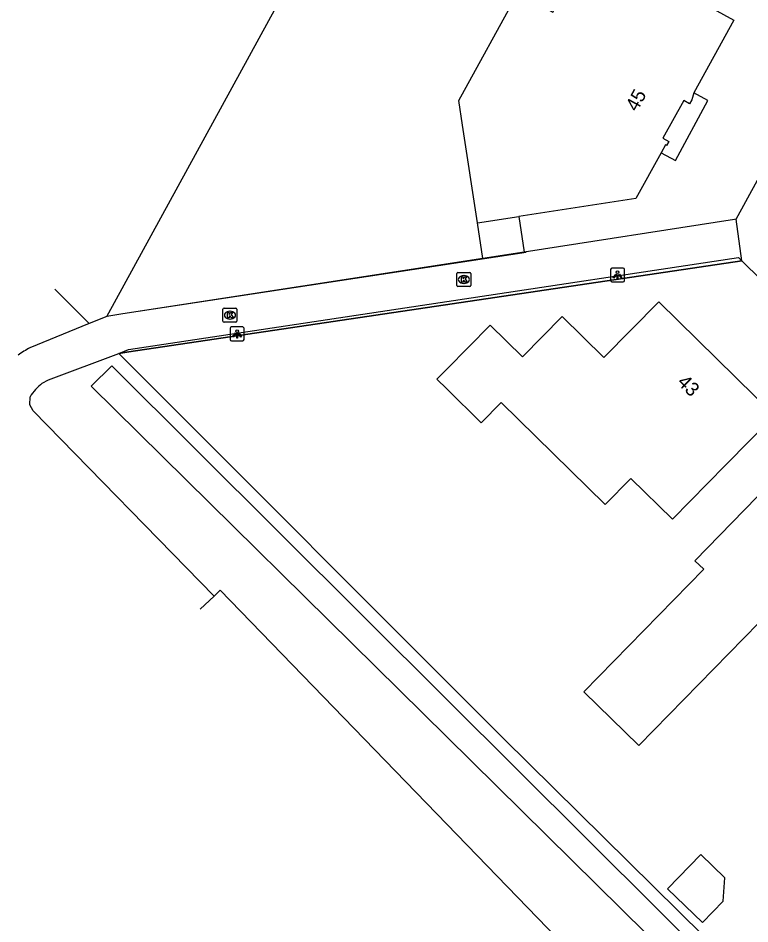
# Model space of a CAD drawing. Extents: x 160457 to 162082, y 388340 to 389736.
# Drawn here: x 160469.3 to 160521.7, y 389303.9 to 389368.9 of the extents above; entities that cross this region are included whole.
import ezdxf

# ---------------------------------------------------------------- set-up
doc = ezdxf.new("R2010")
doc.units = 0
for name, color, linetype in [('IMGEO_Fietspad_gesloten', 7, 'Continuous'), ('IMGEO_Groenvoorziening', 7, 'Continuous'), ('IMGEO_Hek', 7, 'Continuous'), ('IMGEO_Kolk', 7, 'Continuous'), ('IMGEO_Lichtpunt', 7, 'Continuous'), ('IMGEO_Loofbos', 7, 'Continuous'), ('IMGEO_Muur', 7, 'Continuous'), ('IMGEO_Pand', 7, 'Continuous'), ('IMGEO_Pand_nummerreeks', 7, 'Continuous'), ('IMGEO_Pand_overbouw', 7, 'Continuous'), ('IMGEO_Voetpad_open', 7, 'Continuous'), ('IMGEO_Waterloop', 7, 'Continuous')]:
    doc.layers.add(name, color=color, linetype=linetype)

msp = doc.modelspace()

# ---------------------------------------------------------------- linework, layer by layer
at = {"layer": 'IMGEO_Fietspad_gesloten'}
for points in [[(160556.369, 389252.807), (160500, 389311.065), (160483.759, 389327.85), (160483.32, 389327.419)], [(160482.33, 389326.482), (160483.32, 389327.419)]]:
    msp.add_lwpolyline(points, dxfattribs=at)
at = {"layer": 'IMGEO_Groenvoorziening'}
for points in [[(160475.625, 389347.469), (160494.834, 389382.607), (160498.042, 389388.59), (160518.366, 389426.401)], [(160521.166, 389351.453), (160477.215, 389344.925), (160476.499, 389344.819)], [(160471.903, 389349.426), (160474.366, 389346.957)]]:
    msp.add_lwpolyline(points, dxfattribs=at)
at = {"layer": 'IMGEO_Hek'}
for points in [[(160477.215, 389344.925), (160521.166, 389351.453)], [(160476.499, 389344.819), (160477.215, 389344.925)], [(160566.726, 389255.359), (160504.087, 389317.168), (160476.499, 389344.819)]]:
    msp.add_lwpolyline(points, dxfattribs=at)
at = {"layer": 'IMGEO_Kolk'}
for p, q in [((160500.728, 389349.691), (160500.728, 389350.543)), ((160500.803, 389350.617), (160501.655, 389350.617)), ((160501.216, 389350.397), (160501.241, 389350.397)), ((160501.729, 389350.543), (160501.729, 389349.691)), ((160501.239, 389349.837), (160501.214, 389349.837)), ((160501.655, 389349.617), (160500.803, 389349.617)), ((160483.957, 389347.132), (160483.957, 389347.984)), ((160484.032, 389348.058), (160484.884, 389348.058)), ((160484.445, 389347.838), (160484.47, 389347.838)), ((160484.958, 389347.984), (160484.958, 389347.132)), ((160484.468, 389347.278), (160484.443, 389347.278)), ((160484.884, 389347.058), (160484.032, 389347.058))]:
    msp.add_line(p, q, dxfattribs=at)
for points in [[(160500.728, 389349.691), (160500.728, 389350.543)], [(160500.803, 389350.617), (160501.655, 389350.617)], [(160501.729, 389350.543), (160501.729, 389349.691)], [(160501.049, 389350.317), (160501.172, 389350.317), (160501.172, 389350.166), (160501.302, 389350.317), (160501.466, 389350.317), (160501.32, 389350.166), (160501.473, 389349.917), (160501.321, 389349.917), (160501.236, 389350.081), (160501.172, 389350.014), (160501.172, 389349.917), (160501.049, 389349.917), (160501.049, 389350.317)], [(160501.655, 389349.617), (160500.803, 389349.617)], [(160483.957, 389347.132), (160483.957, 389347.984)], [(160484.032, 389348.058), (160484.884, 389348.058)], [(160484.278, 389347.758), (160484.401, 389347.758), (160484.401, 389347.607), (160484.531, 389347.758), (160484.695, 389347.758), (160484.549, 389347.607), (160484.702, 389347.358), (160484.55, 389347.358), (160484.465, 389347.522), (160484.401, 389347.455), (160484.401, 389347.358), (160484.278, 389347.358), (160484.278, 389347.758)], [(160484.958, 389347.984), (160484.958, 389347.132)], [(160484.884, 389347.058), (160484.032, 389347.058)]]:
    msp.add_lwpolyline(points, dxfattribs=at)
for centre, start, end in [((160500.805, 389350.541), 91.55205, 178.44795), ((160500.805, 389350.541), 91.55205, 178.44795), ((160501.653, 389350.541), 1.55205, 88.44795), ((160501.653, 389350.541), 1.55205, 88.44795), ((160500.805, 389349.693), 181.55205, 268.44795), ((160500.805, 389349.693), 181.55205, 268.44795), ((160501.653, 389349.693), 271.55205, 358.44795), ((160501.653, 389349.693), 271.55205, 358.44795), ((160484.034, 389347.982), 91.55205, 178.44795), ((160484.034, 389347.982), 91.55205, 178.44795), ((160484.882, 389347.982), 1.55205, 88.44795), ((160484.882, 389347.982), 1.55205, 88.44795), ((160484.034, 389347.134), 181.55205, 268.44795), ((160484.034, 389347.134), 181.55205, 268.44795), ((160484.882, 389347.134), 271.55205, 358.44795), ((160484.882, 389347.134), 271.55205, 358.44795)]:
    msp.add_arc(centre, 0.0765, start, end, dxfattribs=at)
for centre, major_axis, ratio, start_param, end_param in [((160501.215, 389350.117), (-0.387, 0.002), 0.722429, 4.712389, 7.853982), ((160501.24, 389350.117), (-0.39, 0.002), 0.717154, 1.570796, 4.712389), ((160484.444, 389347.558), (-0.387, 0.002), 0.722429, 4.712389, 7.853982), ((160484.469, 389347.558), (-0.39, 0.002), 0.717154, 1.570796, 4.712389)]:
    msp.add_ellipse(centre, major_axis=major_axis, ratio=ratio, start_param=start_param, end_param=end_param, dxfattribs=at)
at = {"layer": 'IMGEO_Lichtpunt'}
for p, q in [((160511.749, 389350.844), (160511.749, 389350.037)), ((160511.749, 389350.844), (160511.749, 389350.037)), ((160512.651, 389350.939), (160511.843, 389350.939)), ((160512.651, 389350.939), (160511.843, 389350.939)), ((160512.745, 389350.037), (160512.745, 389350.844)), ((160512.745, 389350.037), (160512.745, 389350.844)), ((160511.843, 389349.943), (160512.651, 389349.943)), ((160511.843, 389349.943), (160512.651, 389349.943)), ((160484.471, 389346.619), (160484.471, 389345.812)), ((160484.471, 389346.619), (160484.471, 389345.812)), ((160485.373, 389346.714), (160484.565, 389346.714)), ((160485.373, 389346.714), (160484.565, 389346.714)), ((160485.467, 389345.812), (160485.467, 389346.619)), ((160485.467, 389345.812), (160485.467, 389346.619)), ((160484.565, 389345.718), (160485.373, 389345.718)), ((160484.565, 389345.718), (160485.373, 389345.718))]:
    msp.add_line(p, q, dxfattribs=at)
for points in [[(160512.123, 389350.508), (160512.162, 389350.48), (160511.974, 389350.218), (160511.936, 389350.245), (160512.123, 389350.508)], [(160512.225, 389350.46), (160512.272, 389350.46), (160512.272, 389350.138), (160512.225, 389350.138), (160512.225, 389350.46)], [(160512.335, 389350.48), (160512.373, 389350.507), (160512.56, 389350.245), (160512.521, 389350.217), (160512.335, 389350.48)], [(160484.845, 389346.283), (160484.884, 389346.255), (160484.696, 389345.993), (160484.658, 389346.02), (160484.845, 389346.283)], [(160484.947, 389346.235), (160484.994, 389346.235), (160484.994, 389345.913), (160484.947, 389345.913), (160484.947, 389346.235)], [(160485.057, 389346.255), (160485.095, 389346.282), (160485.282, 389346.02), (160485.243, 389345.992), (160485.057, 389346.255)]]:
    msp.add_lwpolyline(points, dxfattribs=at)
for centre in [(160512.248, 389350.642), (160484.97, 389346.417)]:
    msp.add_circle(centre, 0.0994, dxfattribs=at)
for centre, start, end in [((160511.843, 389350.844), 90, 180), ((160511.843, 389350.844), 90, 180), ((160512.651, 389350.844), 0, 90), ((160512.651, 389350.844), 0, 90), ((160511.843, 389350.037), 180, 270), ((160511.843, 389350.037), 180, 270), ((160512.651, 389350.037), 270, 0), ((160512.651, 389350.037), 270, 360), ((160484.565, 389346.619), 90, 180), ((160484.565, 389346.619), 90, 180), ((160485.373, 389346.619), 0, 90), ((160485.373, 389346.619), 0, 90), ((160484.565, 389345.812), 180, 270), ((160484.565, 389345.812), 180, 270), ((160485.373, 389345.812), 270, 0), ((160485.373, 389345.812), 270, 360)]:
    msp.add_arc(centre, 0.0946, start, end, dxfattribs=at)
at = {"layer": 'IMGEO_Loofbos'}
msp.add_lwpolyline([(160566.726, 389255.359), (160504.087, 389317.168), (160476.499, 389344.819)], dxfattribs=at)
at = {"layer": 'IMGEO_Muur'}
for points in [[(160475.625, 389347.469), (160494.834, 389382.607)], [(160505.698, 389352.049), (160476.781, 389347.645)], [(160476.781, 389347.645), (160475.625, 389347.469)]]:
    msp.add_lwpolyline(points, dxfattribs=at)
at = {"layer": 'IMGEO_Pand'}
for points in [[(160502.2, 389354.187), (160501.128, 389361.179), (160500.854, 389362.963), (160505.099, 389370.666), (160507.604, 389369.287), (160510.381, 389374.327), (160520.587, 389368.708), (160517.722, 389363.499), (160517.567, 389363.01), (160517.402, 389362.722), (160516.986, 389362.962), (160515.492, 389360.245), (160515.923, 389360.01), (160515.765, 389359.721), (160515.677, 389359.769), (160515.362, 389359.201), (160513.55, 389355.934), (160505.162, 389354.643)], [(160502.2, 389354.187), (160505.162, 389354.643)], [(160505.162, 389354.643), (160505.558, 389352.068)], [(160502.595, 389351.612), (160502.2, 389354.187)], [(160505.558, 389352.068), (160502.595, 389351.612)], [(160519.995, 389336.801), (160523.503, 389340.363), (160515.197, 389348.527), (160511.256, 389344.521), (160508.271, 389347.457), (160505.422, 389344.566), (160503.112, 389346.843), (160500, 389343.682), (160499.605, 389343.281), (160499.294, 389342.965), (160500, 389342.27), (160502.467, 389339.842), (160503.905, 389341.304), (160511.348, 389333.977), (160513.2, 389335.859), (160516.18, 389332.926), (160519.995, 389336.801)], [(160526.617, 389321.351), (160522.376, 389325.495), (160513.779, 389316.698), (160509.838, 389320.548), (160518.424, 389329.335), (160517.794, 389329.949), (160524.913, 389337.258), (160526.119, 389337.215), (160528.27, 389335.144), (160528.976, 389335.853), (160529.4, 389336.278), (160530.084, 389335.595), (160529.554, 389335.064), (160531.486, 389333.193), (160532.003, 389333.723), (160532.699, 389333.043), (160532.288, 389332.613), (160531.602, 389331.893), (160533.718, 389329.801), (160533.707, 389328.619), (160526.617, 389321.351)], [(160519.935, 389307.222), (160518.225, 389308.882), (160515.834, 389306.418), (160518.327, 389303.999), (160519.818, 389305.536), (160519.935, 389307.222)]]:
    msp.add_lwpolyline(points, dxfattribs=at)
at = {"layer": 'IMGEO_Pand_overbouw'}
msp.add_lwpolyline([(160515.362, 389359.201), (160516.398, 389358.643), (160518.723, 389362.96), (160517.722, 389363.499), (160517.567, 389363.01), (160517.402, 389362.722), (160516.986, 389362.962), (160515.492, 389360.245), (160515.923, 389360.01), (160515.765, 389359.721), (160515.677, 389359.769)], close=True, dxfattribs=at)
at = {"layer": 'IMGEO_Voetpad_open'}
for points in [[(160520.737, 389354.442), (160526.73, 389365.361), (160527.269, 389366.347), (160554.077, 389415.386), (160559.368, 389425.085), (160585.436, 389472.818), (160589.284, 389479.655), (160593.574, 389487.437)], [(160520.737, 389354.442), (160520.632, 389354.422), (160505.558, 389352.068)], [(160521.166, 389351.453), (160520.737, 389354.442)], [(160476.499, 389344.819), (160477.187, 389345.1), (160500, 389348.543), (160520.916, 389351.7), (160521.166, 389351.453)], [(160502.595, 389351.612), (160476.781, 389347.645), (160475.625, 389347.469)], [(160521.166, 389351.453), (160522.54, 389350.099)], [(160475.625, 389347.469), (160474.366, 389346.957)], [(160474.366, 389346.957), (160470.116, 389345.227)], [(160470.997, 389342.681), (160471.444, 389342.918), (160476.499, 389344.819)], [(160483.32, 389327.419), (160470.346, 389340.711), (160470.107, 389341.13), (160470.123, 389341.7)]]:
    msp.add_lwpolyline(points, dxfattribs=at)
for centre, radius, start, end in [((160473.796, 389338.522), 7.648, 118.76065, 126.27623), ((160473.475, 389339.594), 3.958, 128.74822, 147.85433)]:
    msp.add_arc(centre, radius, start, end, dxfattribs=at)
at = {"layer": 'IMGEO_Waterloop'}
msp.add_lwpolyline([(160500, 389317.323), (160474.51, 389342.479), (160475.981, 389343.931), (160500, 389320.012), (160565.623, 389254.663), (160564.398, 389253.769), (160500, 389317.323)], dxfattribs=at)

# ---------------------------------------------------------------- texts
at = {"layer": 'IMGEO_Pand_nummerreeks'}
for s, rotation, p in [('45', 61.19762, (160513.633, 389362.094)), ('43', 315.49398, (160516.462, 389342.685))]:
    msp.add_text(s, height=1, rotation=rotation, dxfattribs=at).set_placement(p)

doc.saveas('drawing.dxf')
